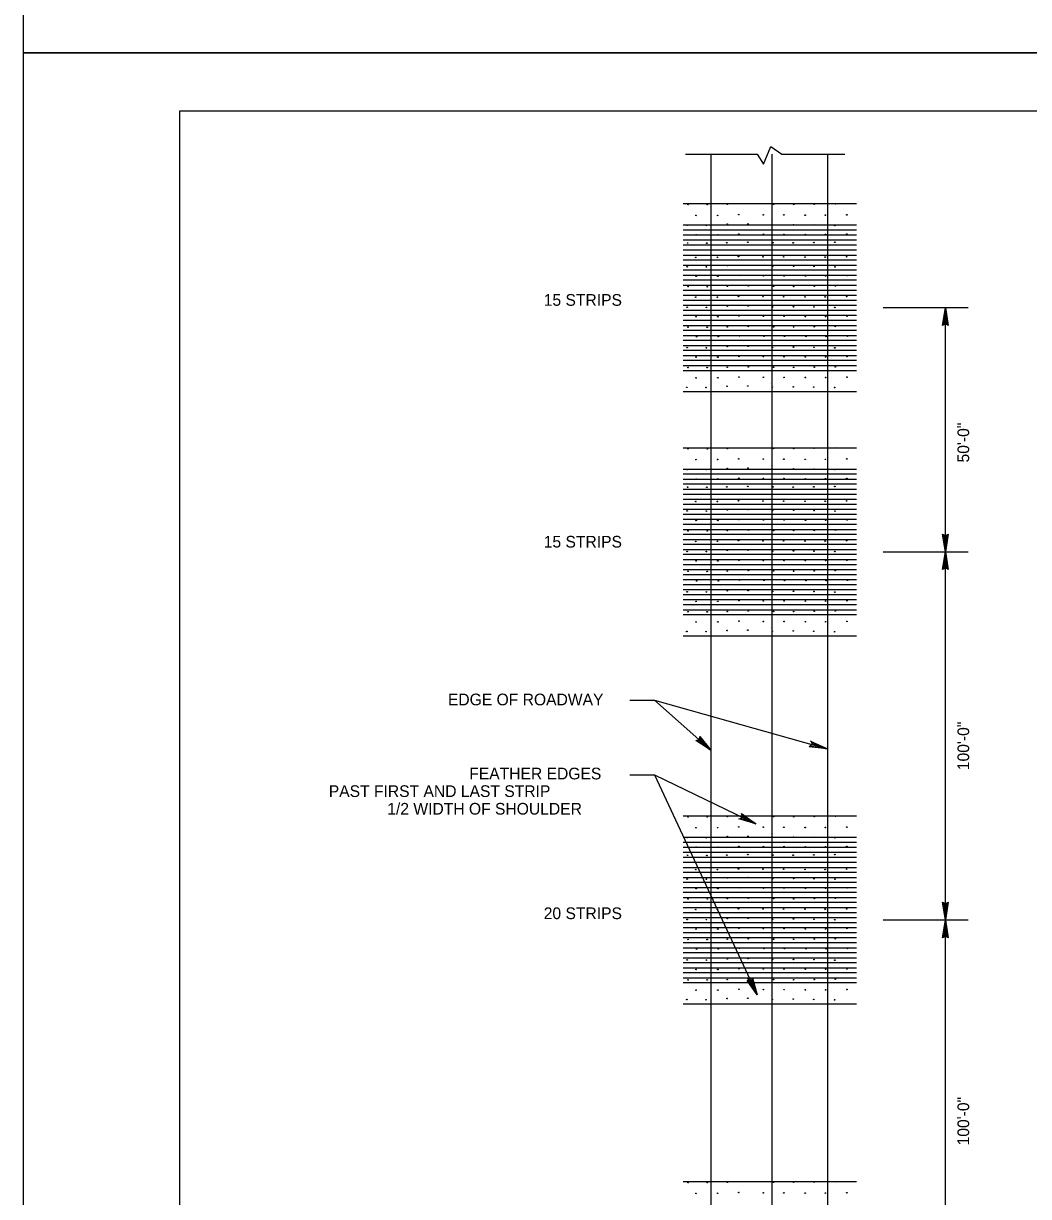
# Model space of a CAD drawing. Extents: x 632008 to 634206, y 294231 to 297795.
# Drawn here: x 632007.9 to 632265.7, y 294531.2 to 294832.1 of the extents above; entities that cross this region are included whole.
import ezdxf

# ---------------------------------------------------------------- set-up
doc = ezdxf.new("R2010")
doc.units = 0
for name, color, linetype in [('1', 7, 'Continuous'), ('Level 2', 7, 'Continuous'), ('Level 3', 7, 'Continuous'), ('PLT-BNDY', 7, 'Continuous')]:
    doc.layers.add(name, color=color, linetype=linetype)

msp = doc.modelspace()

# ---------------------------------------------------------------- linework, layer by layer
at = {"layer": '1'}
msp.add_lwpolyline([(632833.86, 294245.62), (632833.86, 294809.62), (632047.86, 294809.62), (632047.86, 294245.62), (632833.86, 294245.62), (632833.86, 294271.98), (632633.86, 294271.98), (632633.86, 294336.66), (632833.86, 294336.66), (632833.86, 294365.62), (632633.86, 294365.62), (632633.86, 294245.62), (632712.66, 294245.62), (632712.66, 294271.98), (632712.66, 294245.62), (632789.66, 294245.62), (632789.66, 294271.98), (632789.66, 294259.66), (632833.86, 294259.66)], dxfattribs=at)
at = {"layer": 'Level 2'}
for p, q in [((632184.14, 294798.62), (632184.14, 294287.21)), ((632199.8, 294798.62), (632199.8, 294287.21)), ((632214.15, 294287.21), (632214.15, 294798.62)), ((632177.04, 294785.9), (632221.52, 294785.9)), ((632177.04, 294780.44), (632221.52, 294780.44)), ((632177.04, 294779.2), (632221.52, 294779.2)), ((632199.63, 294781.46), (632199.63, 294781.46)), ((632177.04, 294777.86), (632221.52, 294777.86)), ((632177.04, 294776.62), (632221.52, 294776.62)), ((632177.04, 294775.29), (632221.52, 294775.29)), ((632177.04, 294774.05), (632221.52, 294774.05)), ((632177.04, 294772.71), (632221.52, 294772.71)), ((632177.04, 294771.47), (632221.52, 294771.47)), ((632177.04, 294770.13), (632221.52, 294770.13)), ((632199.63, 294770.73), (632199.63, 294770.73)), ((632177.04, 294768.89), (632221.52, 294768.89)), ((632177.04, 294767.56), (632221.52, 294767.56)), ((632177.04, 294766.32), (632221.52, 294766.32)), ((632177.04, 294764.98), (632221.52, 294764.98)), ((632177.04, 294763.74), (632221.52, 294763.74)), ((632177.04, 294762.4), (632221.52, 294762.4)), ((632177.04, 294761.16), (632221.52, 294761.16)), ((632177.04, 294759.83), (632221.52, 294759.83)), ((632177.04, 294758.59), (632221.52, 294758.59)), ((632199.63, 294760.39), (632199.63, 294760.39)), ((632228.37, 294759.21), (632250.14, 294759.21)), ((632244.33, 294696.57), (632244.33, 294759.21)), ((632177.04, 294757.25), (632221.52, 294757.25)), ((632177.04, 294756.01), (632221.52, 294756.01)), ((632177.04, 294754.67), (632221.52, 294754.67)), ((632177.04, 294753.43), (632221.52, 294753.43)), ((632177.04, 294752.1), (632221.52, 294752.1)), ((632177.04, 294750.86), (632221.52, 294750.86)), ((632177.04, 294749.52), (632221.52, 294749.52)), ((632199.63, 294750.02), (632199.63, 294750.02)), ((632177.04, 294748.28), (632221.52, 294748.28)), ((632177.04, 294746.94), (632221.52, 294746.94)), ((632177.04, 294745.7), (632221.52, 294745.7)), ((632177.04, 294744.37), (632221.52, 294744.37)), ((632177.04, 294743.13), (632221.52, 294743.13)), ((632177.04, 294737.66), (632221.52, 294737.66)), ((632199.47, 294739.83), (632199.47, 294739.83)), ((632177.04, 294723.26), (632221.52, 294723.26)), ((632177.04, 294717.79), (632221.52, 294717.79)), ((632177.04, 294716.55), (632221.52, 294716.55)), ((632199.63, 294718.81), (632199.63, 294718.81)), ((632177.04, 294715.22), (632221.52, 294715.22)), ((632177.04, 294713.98), (632221.52, 294713.98)), ((632177.04, 294712.64), (632221.52, 294712.64)), ((632177.04, 294711.4), (632221.52, 294711.4)), ((632177.04, 294710.06), (632221.52, 294710.06)), ((632177.04, 294708.82), (632221.52, 294708.82)), ((632177.04, 294707.49), (632221.52, 294707.49)), ((632199.63, 294708.09), (632199.63, 294708.09)), ((632177.04, 294706.25), (632221.52, 294706.25)), ((632177.04, 294704.91), (632221.52, 294704.91)), ((632177.04, 294703.67), (632221.52, 294703.67)), ((632177.04, 294702.33), (632221.52, 294702.33)), ((632177.04, 294701.09), (632221.52, 294701.09)), ((632177.04, 294699.76), (632221.52, 294699.76)), ((632177.04, 294698.52), (632221.52, 294698.52)), ((632177.04, 294697.18), (632221.52, 294697.18)), ((632177.04, 294695.94), (632221.52, 294695.94)), ((632199.63, 294697.74), (632199.63, 294697.74)), ((632228.37, 294696.57), (632250.14, 294696.57)), ((632244.33, 294602.6), (632244.33, 294696.57)), ((632177.04, 294694.6), (632221.52, 294694.6)), ((632177.04, 294693.36), (632221.52, 294693.36)), ((632177.04, 294692.03), (632221.52, 294692.03)), ((632177.04, 294690.79), (632221.52, 294690.79)), ((632177.04, 294689.45), (632221.52, 294689.45)), ((632177.04, 294688.21), (632221.52, 294688.21)), ((632177.04, 294686.87), (632221.52, 294686.87)), ((632199.63, 294687.37), (632199.63, 294687.37)), ((632177.04, 294685.63), (632221.52, 294685.63)), ((632177.04, 294684.3), (632221.52, 294684.3)), ((632177.04, 294683.06), (632221.52, 294683.06)), ((632177.04, 294681.72), (632221.52, 294681.72)), ((632177.04, 294680.48), (632221.52, 294680.48)), ((632199.47, 294677.19), (632199.47, 294677.19)), ((632177.04, 294675.02), (632221.52, 294675.02)), ((632163.42, 294658.51), (632169.74, 294658.51)), ((632169.74, 294658.51), (632184.14, 294645.7)), ((632169.74, 294658.51), (632213.98, 294646.06)), ((632163.42, 294639.33), (632169.74, 294639.33)), ((632169.74, 294639.33), (632195.75, 294626.76)), ((632169.74, 294639.33), (632196.04, 294582.88)), ((632177.04, 294628.81), (632221.52, 294628.81)), ((632177.04, 294623.35), (632221.52, 294623.35)), ((632199.63, 294624.37), (632199.63, 294624.37)), ((632177.04, 294622.11), (632221.52, 294622.11)), ((632177.04, 294620.78), (632221.52, 294620.78)), ((632177.04, 294619.54), (632221.52, 294619.54)), ((632177.04, 294618.2), (632221.52, 294618.2)), ((632177.04, 294616.96), (632221.52, 294616.96)), ((632177.04, 294615.62), (632221.52, 294615.62)), ((632177.04, 294614.38), (632221.52, 294614.38)), ((632199.63, 294613.65), (632199.63, 294613.65)), ((632177.04, 294613.05), (632221.52, 294613.05)), ((632177.04, 294611.81), (632221.52, 294611.81)), ((632177.04, 294610.47), (632221.52, 294610.47)), ((632177.04, 294609.23), (632221.52, 294609.23)), ((632177.04, 294607.89), (632221.52, 294607.89)), ((632177.04, 294606.65), (632221.52, 294606.65)), ((632177.04, 294605.32), (632221.52, 294605.32)), ((632177.04, 294604.08), (632221.52, 294604.08)), ((632177.04, 294602.74), (632221.52, 294602.74)), ((632199.63, 294603.3), (632199.63, 294603.3)), ((632228.37, 294602.12), (632250.14, 294602.12)), ((632244.33, 294508.63), (632244.33, 294602.6)), ((632177.04, 294601.5), (632221.52, 294601.5)), ((632177.04, 294600.16), (632221.52, 294600.16)), ((632177.04, 294598.92), (632221.52, 294598.92)), ((632177.04, 294597.59), (632221.52, 294597.59)), ((632177.04, 294596.34), (632221.52, 294596.34)), ((632177.04, 294595.01), (632221.52, 294595.01)), ((632177.04, 294593.77), (632221.52, 294593.77)), ((632199.63, 294592.93), (632199.63, 294592.93)), ((632177.04, 294592.43), (632221.52, 294592.43)), ((632177.04, 294591.19), (632221.52, 294591.19)), ((632177.04, 294589.86), (632221.52, 294589.86)), ((632177.04, 294588.61), (632221.52, 294588.61)), ((632177.04, 294587.28), (632221.52, 294587.28)), ((632177.04, 294586.04), (632221.52, 294586.04)), ((632177.04, 294580.58), (632221.52, 294580.58)), ((632199.47, 294582.75), (632199.47, 294582.75)), ((632177.04, 294535.01), (632221.52, 294535.01))]:
    msp.add_line(p, q, dxfattribs=at)
for centre in [(632178.33, 294785.67), (632183.26, 294785.64), (632188.42, 294785.74), (632200.24, 294785.74), (632205.42, 294785.7), (632210.71, 294785.77), (632216.12, 294785.85), (632180.35, 294782.88), (632185.91, 294782.89), (632191.32, 294783.08), (632197.61, 294783.01), (632202.89, 294782.99), (632208.38, 294782.95), (632213.56, 294782.95), (632219.04, 294783.04), (632178.08, 294780.34), (632183, 294780.31), (632188.38, 294780.62), (632193.73, 294780.69), (632199.99, 294780.42), (632199.99, 294780.42), (632205.37, 294780.49), (632210.62, 294780.42), (632215.97, 294780.3), (632180.38, 294777.9), (632185.94, 294777.91), (632191.35, 294778.1), (632197.64, 294778.03), (632202.92, 294778.02), (632208.41, 294777.97), (632213.59, 294777.97), (632219.07, 294778.06), (632178.21, 294775.8), (632183.13, 294775.77), (632188.29, 294775.87), (632193.67, 294775.99), (632200.12, 294775.87), (632205.3, 294775.83), (632210.59, 294775.9), (632215.99, 294775.98), (632180.3, 294772.11), (632185.86, 294772.13), (632191.27, 294772.32), (632193.76, 294770.07), (632197.57, 294772.25), (632202.85, 294772.23), (632208.34, 294772.19), (632213.51, 294772.19), (632218.99, 294772.28), (632178.11, 294769.72), (632180.41, 294767.27), (632183.03, 294769.69), (632185.97, 294767.29), (632188.41, 294769.99), (632191.38, 294767.48), (632197.67, 294767.4), (632200.02, 294769.79), (632202.95, 294767.39), (632205.4, 294769.86), (632208.44, 294767.35), (632210.65, 294769.79), (632213.62, 294767.35), (632216, 294769.67), (632219.1, 294767.44), (632178.33, 294764.62), (632183.26, 294764.59), (632188.42, 294764.69), (632193.79, 294764.81), (632200.24, 294764.69), (632205.42, 294764.65), (632210.71, 294764.72), (632216.12, 294764.8), (632180.3, 294761.9), (632185.86, 294761.91), (632191.27, 294762.1), (632197.57, 294762.03), (632202.85, 294762.02), (632208.34, 294761.97), (632213.51, 294761.97), (632218.99, 294762.06), (632178.09, 294759.32), (632183.02, 294759.29), (632188.4, 294759.6), (632193.75, 294759.67), (632200.01, 294759.39), (632205.39, 294759.46), (632210.63, 294759.39), (632215.99, 294759.28), (632180.39, 294756.88), (632185.95, 294756.89), (632191.37, 294757.08), (632197.66, 294757.01), (632202.94, 294756.99), (632208.43, 294756.95), (632213.6, 294756.95), (632219.08, 294757.04), (632178.32, 294754.22), (632183.24, 294754.19), (632188.4, 294754.29), (632193.78, 294754.41), (632200.23, 294754.29), (632205.4, 294754.25), (632210.7, 294754.32), (632216.1, 294754.4), (632180.53, 294751.76), (632186.09, 294751.78), (632188.4, 294749.23), (632191.5, 294751.96), (632193.75, 294749.3), (632197.79, 294751.89), (632200.01, 294749.03), (632203.08, 294751.88), (632203.08, 294751.88), (632205.39, 294749.1), (632208.57, 294751.83), (632210.63, 294749.03), (632213.74, 294751.83), (632219.22, 294751.93), (632178.09, 294748.95), (632180.39, 294746.51), (632183.02, 294748.92), (632185.95, 294746.52), (632191.37, 294746.71), (632197.66, 294746.64), (632202.94, 294746.62), (632208.43, 294746.58), (632213.6, 294746.58), (632213.6, 294746.58), (632215.99, 294748.91), (632219.08, 294746.67), (632178.32, 294743.85), (632183.24, 294743.82), (632188.4, 294743.92), (632193.78, 294744.04), (632200.23, 294743.92), (632205.4, 294743.88), (632210.7, 294743.95), (632216.1, 294744.03), (632180.39, 294741.21), (632185.95, 294741.23), (632191.37, 294741.41), (632197.66, 294741.34), (632202.94, 294741.33), (632208.43, 294741.28), (632213.6, 294741.28), (632219.08, 294741.38), (632178.02, 294738.77), (632182.94, 294738.74), (632188.32, 294739.04), (632193.67, 294739.11), (632199.93, 294738.84), (632205.31, 294738.91), (632210.56, 294738.84), (632215.91, 294738.72), (632178.33, 294723.02), (632183.26, 294722.99), (632188.42, 294723.09), (632200.24, 294723.1), (632205.42, 294723.06), (632210.71, 294723.12), (632216.12, 294723.21), (632180.35, 294720.23), (632185.91, 294720.24), (632191.32, 294720.43), (632197.61, 294720.36), (632202.89, 294720.35), (632208.38, 294720.3), (632213.56, 294720.3), (632219.04, 294720.39), (632178.08, 294717.7), (632183, 294717.67), (632188.38, 294717.97), (632193.73, 294718.04), (632199.99, 294717.77), (632199.99, 294717.77), (632205.37, 294717.84), (632210.62, 294717.77), (632215.97, 294717.65), (632178.21, 294713.15), (632180.38, 294715.25), (632183.13, 294713.12), (632185.94, 294715.27), (632188.29, 294713.22), (632191.35, 294715.45), (632193.67, 294713.35), (632197.64, 294715.38), (632200.12, 294713.23), (632202.92, 294715.37), (632205.3, 294713.19), (632208.41, 294715.32), (632210.59, 294713.25), (632213.59, 294715.32), (632215.99, 294713.33), (632219.07, 294715.42), (632178.11, 294707.07), (632180.3, 294709.47), (632183.03, 294707.04), (632185.86, 294709.48), (632188.41, 294707.35), (632191.27, 294709.67), (632193.76, 294707.42), (632197.57, 294709.6), (632200.02, 294707.15), (632202.85, 294709.58), (632205.4, 294707.22), (632208.34, 294709.54), (632210.65, 294707.15), (632213.51, 294709.54), (632216, 294707.03), (632218.99, 294709.63), (632180.41, 294704.63), (632185.97, 294704.64), (632191.38, 294704.83), (632197.67, 294704.76), (632202.95, 294704.74), (632208.44, 294704.7), (632213.62, 294704.7), (632219.1, 294704.79), (632178.33, 294701.97), (632183.26, 294701.94), (632188.42, 294702.04), (632193.79, 294702.16), (632200.24, 294702.04), (632205.42, 294702), (632210.71, 294702.07), (632216.12, 294702.15), (632180.3, 294699.25), (632185.86, 294699.27), (632191.27, 294699.46), (632197.57, 294699.38), (632202.85, 294699.37), (632208.34, 294699.33), (632213.51, 294699.33), (632218.99, 294699.42), (632178.09, 294696.67), (632183.02, 294696.65), (632188.4, 294696.95), (632193.75, 294697.02), (632200.01, 294696.75), (632205.39, 294696.82), (632210.63, 294696.75), (632215.99, 294696.63), (632180.39, 294694.23), (632185.95, 294694.24), (632191.37, 294694.43), (632197.66, 294694.36), (632202.94, 294694.35), (632208.43, 294694.3), (632213.6, 294694.3), (632219.08, 294694.39), (632178.32, 294691.57), (632180.53, 294689.11), (632183.24, 294691.54), (632186.09, 294689.13), (632188.4, 294691.64), (632191.5, 294689.32), (632193.78, 294691.77), (632197.79, 294689.25), (632200.23, 294691.65), (632203.08, 294689.23), (632203.08, 294689.23), (632205.4, 294691.61), (632208.57, 294689.19), (632210.7, 294691.67), (632213.74, 294689.19), (632216.1, 294691.76), (632219.22, 294689.28), (632178.09, 294686.31), (632183.02, 294686.28), (632188.4, 294686.58), (632193.75, 294686.65), (632200.01, 294686.38), (632205.39, 294686.45), (632210.63, 294686.38), (632215.99, 294686.26), (632180.39, 294683.86), (632185.95, 294683.87), (632191.37, 294684.06), (632197.66, 294683.99), (632202.94, 294683.98), (632208.43, 294683.93), (632213.6, 294683.93), (632213.6, 294683.93), (632219.08, 294684.02), (632178.32, 294681.2), (632183.24, 294681.17), (632188.4, 294681.27), (632193.78, 294681.4), (632200.23, 294681.28), (632205.4, 294681.24), (632210.7, 294681.31), (632216.1, 294681.39), (632180.39, 294678.57), (632185.95, 294678.58), (632191.37, 294678.77), (632197.66, 294678.7), (632202.94, 294678.68), (632208.43, 294678.64), (632213.6, 294678.64), (632219.08, 294678.73), (632178.02, 294676.12), (632182.94, 294676.09), (632188.32, 294676.4), (632193.67, 294676.47), (632199.93, 294676.19), (632205.31, 294676.26), (632210.56, 294676.19), (632215.91, 294676.08), (632188.42, 294628.65), (632200.24, 294628.65), (632205.42, 294628.62), (632210.71, 294628.68), (632216.12, 294628.76), (632178.33, 294628.58), (632180.35, 294625.79), (632183.26, 294628.55), (632185.91, 294625.8), (632191.32, 294625.99), (632197.61, 294625.92), (632202.89, 294625.91), (632208.38, 294625.86), (632213.56, 294625.86), (632219.04, 294625.95), (632178.08, 294623.26), (632183, 294623.23), (632188.38, 294623.53), (632193.73, 294623.6), (632199.99, 294623.33), (632199.99, 294623.33), (632205.37, 294623.4), (632210.62, 294623.33), (632215.97, 294623.21), (632180.38, 294620.81), (632185.94, 294620.82), (632191.35, 294621.01), (632197.64, 294620.94), (632202.92, 294620.93), (632208.41, 294620.88), (632213.59, 294620.88), (632219.07, 294620.97), (632178.21, 294618.71), (632183.13, 294618.68), (632188.29, 294618.78), (632193.67, 294618.9), (632200.12, 294618.78), (632205.3, 294618.75), (632210.59, 294618.81), (632215.99, 294618.89), (632180.3, 294615.03), (632185.86, 294615.04), (632191.27, 294615.23), (632197.57, 294615.16), (632202.85, 294615.14), (632208.34, 294615.1), (632213.51, 294615.1), (632218.99, 294615.19), (632178.11, 294612.63), (632183.03, 294612.6), (632188.41, 294612.91), (632193.76, 294612.98), (632200.02, 294612.7), (632205.4, 294612.77), (632210.65, 294612.7), (632216, 294612.59), (632178.33, 294607.53), (632180.41, 294610.18), (632185.97, 294610.2), (632188.42, 294607.6), (632191.38, 294610.39), (632193.79, 294607.72), (632197.67, 294610.32), (632200.24, 294607.6), (632202.95, 294610.3), (632205.42, 294607.56), (632208.44, 294610.26), (632210.71, 294607.63), (632213.62, 294610.26), (632216.12, 294607.71), (632219.1, 294610.35), (632180.3, 294604.81), (632183.26, 294607.5), (632185.86, 294604.83), (632191.27, 294605.01), (632197.57, 294604.94), (632202.85, 294604.93), (632208.34, 294604.88), (632213.51, 294604.88), (632218.99, 294604.98), (632178.09, 294602.23), (632183.02, 294602.2), (632188.4, 294602.51), (632193.75, 294602.58), (632200.01, 294602.31), (632205.39, 294602.38), (632210.63, 294602.31), (632215.99, 294602.19), (632180.39, 294599.79), (632185.95, 294599.8), (632191.37, 294599.99), (632197.66, 294599.92), (632202.94, 294599.9), (632208.43, 294599.86), (632213.6, 294599.86), (632219.08, 294599.95), (632178.32, 294597.13), (632183.24, 294597.1), (632188.4, 294597.2), (632193.78, 294597.32), (632200.23, 294597.2), (632205.4, 294597.17), (632210.7, 294597.23), (632216.1, 294597.31), (632180.53, 294594.67), (632186.09, 294594.69), (632191.5, 294594.88), (632197.79, 294594.8), (632203.08, 294594.79), (632203.08, 294594.79), (632208.57, 294594.75), (632213.74, 294594.75), (632219.22, 294594.84), (632178.09, 294591.86), (632183.02, 294591.83), (632188.4, 294592.14), (632191.37, 294589.62), (632193.75, 294592.21), (632197.66, 294589.55), (632200.01, 294591.94), (632202.94, 294589.54), (632205.39, 294592.01), (632208.43, 294589.49), (632210.63, 294591.94), (632213.6, 294589.49), (632213.6, 294589.49), (632215.99, 294591.82), (632219.08, 294589.58), (632178.32, 294586.76), (632180.39, 294589.42), (632183.24, 294586.73), (632185.95, 294589.43), (632188.4, 294586.83), (632193.78, 294586.96), (632200.23, 294586.83), (632205.4, 294586.8), (632210.7, 294586.86), (632216.1, 294586.94), (632180.39, 294584.12), (632185.95, 294584.14), (632191.37, 294584.33), (632197.66, 294584.26), (632202.94, 294584.24), (632208.43, 294584.2), (632213.6, 294584.2), (632219.08, 294584.29), (632178.02, 294581.68), (632182.94, 294581.65), (632188.32, 294581.96), (632193.67, 294582.03), (632199.93, 294581.75), (632205.31, 294581.82), (632210.56, 294581.75), (632215.91, 294581.63), (632178.33, 294534.78), (632183.26, 294534.75), (632188.42, 294534.85), (632200.24, 294534.85), (632205.42, 294534.81), (632210.71, 294534.88), (632216.12, 294534.96), (632180.35, 294531.98), (632185.91, 294532), (632191.32, 294532.19), (632197.61, 294532.12), (632202.89, 294532.1), (632208.38, 294532.06), (632213.56, 294532.06), (632219.04, 294532.15)]:
    msp.add_circle(centre, 0.0832, dxfattribs=at)
at = {"layer": 'Level 3'}
for p, q in [((632197.65, 294796), (632199.59, 294800.57)), ((632199.59, 294800.57), (632202.4, 294798.62)), ((632177.63, 294798.62), (632196.08, 294798.62)), ((632196.08, 294798.62), (632197.65, 294796)), ((632202.4, 294798.62), (632218.55, 294798.62))]:
    msp.add_line(p, q, dxfattribs=at)
for points in [[(632243.82, 294754.84), (632244.17, 294755), (632244.33, 294759.21), (632243.82, 294754.84), (632243.63, 294754.65), (632244.33, 294759.21), (632244.52, 294755), (632244.87, 294754.84), (632244.33, 294759.21), (632245.04, 294754.65), (632244.87, 294754.84)], [(632244.87, 294700.97), (632244.52, 294700.78), (632244.33, 294696.57), (632244.87, 294700.97), (632245.04, 294701.13), (632244.33, 294696.57), (632244.17, 294700.78), (632243.82, 294700.97), (632244.33, 294696.57), (632243.63, 294701.13), (632243.82, 294700.97)], [(632243.82, 294692.19), (632244.17, 294692.35), (632244.33, 294696.57), (632243.82, 294692.19), (632243.63, 294692), (632244.33, 294696.57), (632244.52, 294692.35), (632244.87, 294692.19), (632244.33, 294696.57), (632245.04, 294692), (632244.87, 294692.19)], [(632181.33, 294648.87), (632181.17, 294648.68), (632184.14, 294645.7), (632181.33, 294648.87), (632181.33, 294649.22), (632184.14, 294645.7), (632180.98, 294648.33), (632180.63, 294648.16), (632184.14, 294645.7), (632180.28, 294648.16), (632180.63, 294648.16)], [(632209.96, 294647.81), (632209.96, 294647.46), (632213.98, 294646.06), (632209.96, 294647.81), (632209.77, 294647.98), (632213.98, 294646.06), (632209.96, 294647.11), (632209.61, 294646.76), (632213.98, 294646.06), (632209.42, 294646.57), (632209.61, 294646.76)], [(632192.11, 294629.11), (632192.17, 294628.77), (632195.75, 294626.76), (632192.11, 294629.11), (632192.05, 294629.46), (632195.75, 294626.76), (632192.05, 294628.39), (632191.74, 294628.16), (632195.75, 294626.76), (632191.39, 294628.1), (632191.74, 294628.16)], [(632244.87, 294606.53), (632244.52, 294606.34), (632244.34, 294602.12), (632244.87, 294606.53), (632245.04, 294606.69), (632244.34, 294602.12), (632244.17, 294606.34), (632243.82, 294606.53), (632244.34, 294602.12), (632243.63, 294606.69), (632243.82, 294606.53)], [(632243.82, 294597.75), (632244.17, 294597.91), (632244.34, 294602.12), (632243.82, 294597.75), (632243.63, 294597.56), (632244.34, 294602.12), (632244.52, 294597.91), (632244.87, 294597.75), (632244.34, 294602.12), (632245.04, 294597.56), (632244.87, 294597.75)], [(632194.74, 294586.97), (632194.48, 294586.68), (632196.04, 294582.88), (632194.74, 294586.97), (632194.84, 294587.3), (632196.04, 294582.88), (632194.09, 294586.63), (632193.7, 294586.55), (632196.04, 294582.88), (632193.52, 294586.61), (632193.7, 294586.55)]]:
    msp.add_lwpolyline(points, dxfattribs=at)
at = {"layer": 'PLT-BNDY'}
for points in [[(632007.86, 295418.62), (632848.86, 295418.62), (632848.86, 294824.62), (632007.86, 294824.62)], [(632007.86, 294824.62), (632848.86, 294824.62), (632848.86, 294230.62), (632007.86, 294230.62)]]:
    msp.add_lwpolyline(points, close=True, dxfattribs=at)

# ---------------------------------------------------------------- texts
at = {"layer": 'Level 2'}
for s, p in [('15 STRIPS', (632141.31, 294759.69)), ('15 STRIPS', (632141.31, 294697.66)), ('EDGE OF ROADWAY', (632116.73, 294657.19)), ('FEATHER EDGES', (632122.2, 294638.19)), ('PAST FIRST AND LAST STRIP', (632086.17, 294633.67)), ('1/2 WIDTH OF SHOULDER', (632101.17, 294629.15)), ('20 STRIPS', (632141.31, 294602.34))]:
    msp.add_text(s, height=3, dxfattribs=at).set_placement(p)
for s, p in [('50\'-0"', (632250.43, 294719.49)), ('100\'-0"', (632250.43, 294640.55)), ('100\'-0"', (632250.43, 294544.28))]:
    msp.add_text(s, height=3, rotation=90, dxfattribs=at).set_placement(p)

doc.saveas('drawing.dxf')
